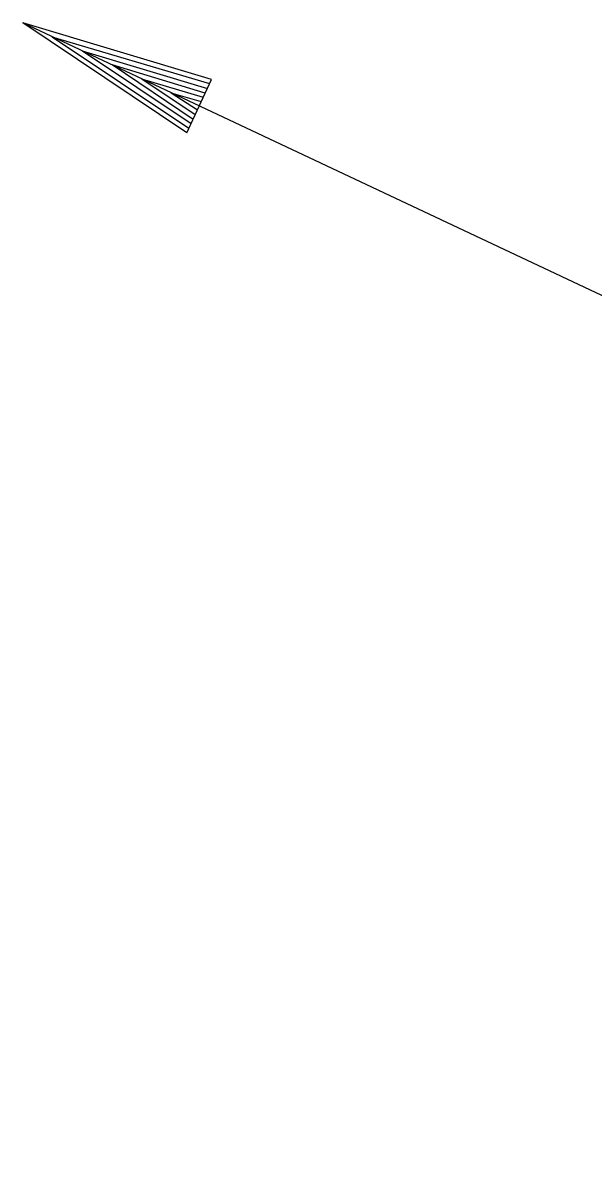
# Model space of a CAD drawing. Extents: x 634177 to 635904, y 289936 to 290970.
# Drawn here: x 635689.89 to 635692.81, y 290568.34 to 290574.19 of the extents above; entities that cross this region are included whole.
import ezdxf

# ---------------------------------------------------------------- set-up
doc = ezdxf.new("R2010")
doc.units = 0
doc.layers.add('Default', color=7, linetype='Continuous')

msp = doc.modelspace()

# ---------------------------------------------------------------- linework, layer by layer
at = {"layer": 'Default'}
for p, q in [((635702.3178, 290568.3422), (635689.8902, 290574.1938)), ((635690.7301, 290573.6309), (635689.8902, 290574.1934)), ((635690.8576, 290573.9034), (635689.8902, 290574.1934)), ((635690.7401, 290573.6534), (635690.0402, 290574.1209)), ((635690.8476, 290573.8809), (635690.0402, 290574.1209)), ((635690.8376, 290573.8559), (635690.1952, 290574.0484)), ((635690.7526, 290573.6759), (635690.1952, 290574.0484)), ((635690.7626, 290573.6984), (635690.3476, 290573.9784)), ((635690.8251, 290573.8334), (635690.3476, 290573.9784)), ((635690.8151, 290573.8109), (635690.5001, 290573.9059)), ((635690.7726, 290573.7234), (635690.5001, 290573.9059)), ((635690.7301, 290573.6309), (635690.8576, 290573.9034)), ((635690.8051, 290573.7884), (635690.6501, 290573.8334)), ((635690.7851, 290573.7459), (635690.6501, 290573.8334))]:
    msp.add_line(p, q, dxfattribs=at)

doc.saveas('drawing.dxf')
